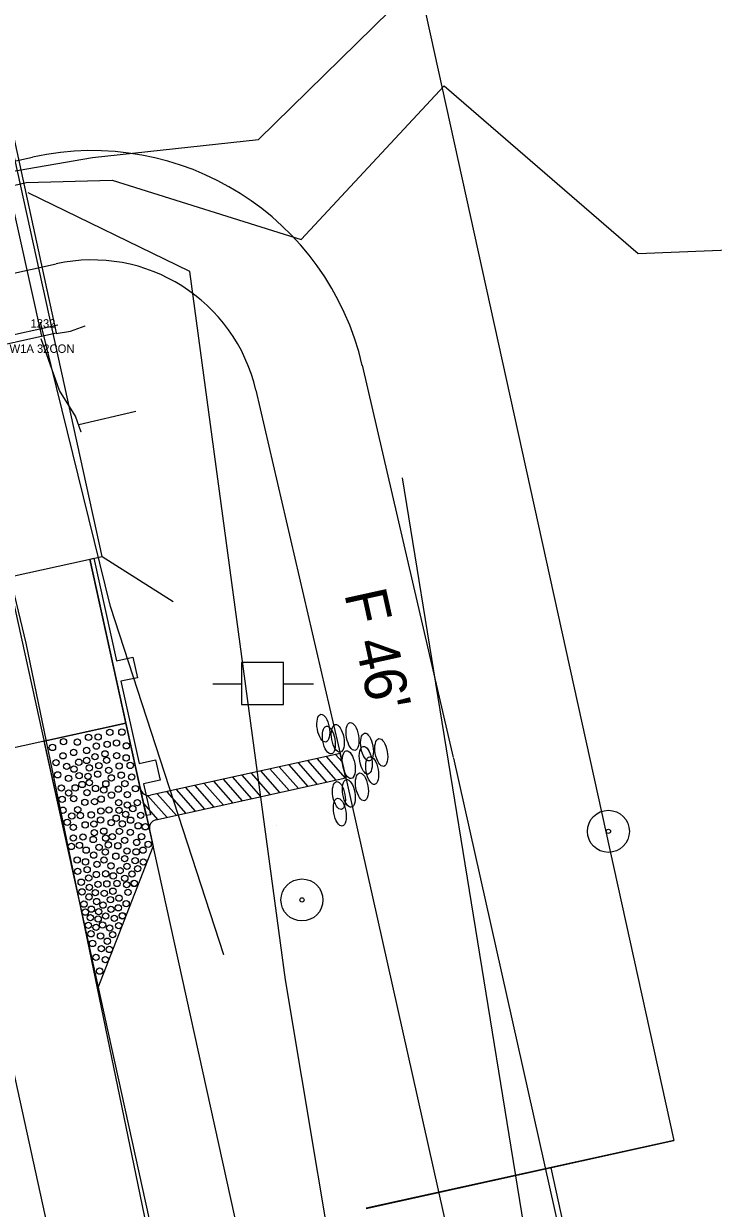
# Model space of a CAD drawing. Extents: x 2519952 to 2531965, y 848341 to 887632.
# Drawn here: x 2522976.6 to 2523058.7, y 862905.2 to 863046.1 of the extents above; entities that cross this region are included whole.
import ezdxf

# ---------------------------------------------------------------- set-up
doc = ezdxf.new("R2010")
doc.units = 0
for name, color, linetype in [('RD_EV_JW', 7, 'Continuous'), ('RD_EX_BldgApp', 7, 'Continuous'), ('RD_EX_BldgApp_txCode', 7, 'Continuous'), ('RD_EX_Bridge', 7, 'Continuous'), ('RD_EX_Conc', 7, 'Continuous'), ('RD_EX_DR_Pipe', 7, 'Continuous'), ('RD_EX_DV_Prop', 7, 'Continuous'), ('RD_EX_DV_PropPin', 7, 'Continuous'), ('RD_EX_GuardRail', 7, 'Continuous'), ('RD_EX_H2O', 7, 'Continuous'), ('RD_EX_Misc', 7, 'Continuous'), ('RD_EX_Road', 7, 'Continuous'), ('RD_EX_RW', 7, 'Continuous'), ('RD_EX_UT', 7, 'Continuous'), ('RD_EX_VEG', 7, 'Continuous'), ('RD_HC_Cl', 7, 'Continuous'), ('RD_PD_Bridge', 7, 'Continuous'), ('RD_PD_CstnLmt', 7, 'Continuous'), ('RD_PD_DR_ErosCtrl', 7, 'Continuous'), ('RD_PD_Final_TrvlWay', 7, 'Continuous'), ('RD_PD_GR', 7, 'Continuous'), ('RD_PD_PaveShd', 7, 'Continuous'), ('RD_PD_RW', 7, 'Continuous'), ('RD_PD_TX_CstnLmt', 7, 'Continuous'), ('RD_SMD_Locator', 7, 'Continuous')]:
    doc.layers.add(name, color=color, linetype=linetype)

# ---------------------------------------------------------------- blocks, each defined once
blk = doc.blocks.new('TBC1')
at = {"layer": 'RD_PD_GR'}
blk.add_lwpolyline([(12.5, 2.5), (15, 2.5), (15, 0.49), (25, 0.49), (25, 2.5), (27.5, 2.5), (27.5, 0.49), (31.25, 0.49), (31.25, 0), (0, 0), (0, 0.49), (12.5, 0.49)], close=True, dxfattribs=at)

msp = doc.modelspace()

# ---------------------------------------------------------------- linework, layer by layer
at = {"layer": 'RD_EV_JW'}
msp.add_lwpolyline([(2523104.22, 862471.62), (2523069.77, 862631.12), (2523047.37, 862736.57), (2523023.29, 862839.91), (2523007.79, 862932.38), (2522996.43, 863016.67), (2522977.18, 863026.01)], dxfattribs=at)
at = {"layer": 'RD_EX_BldgApp'}
msp.add_lwpolyline([(2522978.8, 863008.98), (2522970.68, 863045.5), (2522962.67, 863083.04)], dxfattribs=at)
at = {"layer": 'RD_EX_Bridge'}
for points in [[(2522934.27, 862999.14), (2522980.56, 863009.37), (2522964.42, 863083.43), (2522917.5, 863072.98), (2522934.27, 862999.14)], [(2522980.51, 863009.27), (2522982.2, 863009.54), (2522983.96, 863010.19)]]:
    msp.add_lwpolyline(points, dxfattribs=at)
at = {"layer": 'RD_EX_Conc'}
msp.add_lwpolyline([(2522983.48, 862997.55), (2522982.81, 862999.43), (2522980.89, 863002.49), (2522978.72, 863008.64)], dxfattribs=at)
at = {"layer": 'RD_EX_DR_Pipe'}
msp.add_line((2522983.2, 862998.46), (2522989.99, 863000.03), dxfattribs=at)
at = {"layer": 'RD_EX_DV_Prop'}
for p, q in [((2522989.51, 863206.26), (2523054.03, 862913.28)), ((2523054.03, 862913.28), (2523017.4, 862905.22))]:
    msp.add_line(p, q, dxfattribs=at)
at = {"layer": 'RD_EX_DV_PropPin'}
for centre, radius in [((2523046.25, 862950.06), 2.5), ((2523046.25, 862950.06), 0.25), ((2523009.77, 862941.9), 2.5), ((2523009.77, 862941.9), 0.25)]:
    msp.add_circle(centre, radius, dxfattribs=at)
at = {"layer": 'RD_EX_GuardRail'}
msp.add_lwpolyline([(2523000.47, 862935.35), (2522986.96, 862976.8), (2522978.63, 863010.62)], dxfattribs=at)
at = {"layer": 'RD_EX_H2O'}
for points in [[(2522742.18, 862687.88), (2522757.47, 862778.52), (2522786.95, 862823.29), (2522783.12, 862849.82), (2522745.94, 862876.97), (2522760.3, 862895.66), (2522792.41, 862919.22), (2522838.53, 862958.59), (2522904.08, 862998.43), (2522928.74, 863020.53), (2522984.83, 863030.2), (2522984.83, 863030.2), (2523004.6, 863032.37), (2523049.61, 863076.47)], [(2522987.18, 863027.53), (2523009.66, 863020.46), (2523026.69, 863038.73), (2523049.8, 863018.78), (2523087.15, 863020.32), (2523125.71, 863031.04), (2523137.53, 863004.91)], [(2522952.09, 862862.66), (2522923.03, 862973.09), (2522915.62, 862984.26), (2522929.83, 863016.09), (2522976.93, 863027.25), (2522987.18, 863027.53)]]:
    msp.add_lwpolyline(points, dxfattribs=at)
at = {"layer": 'RD_EX_Misc'}
msp.add_line((2522933.79, 862999.85), (2522980.71, 863010.32), dxfattribs=at)
at = {"layer": 'RD_EX_Road'}
for p, q in [((2522976.94, 862972.46), (2522968.73, 863006.42)), ((2522997.33, 862874), (2522976.94, 862972.46))]:
    msp.add_line(p, q, dxfattribs=at)
at = {"layer": 'RD_EX_RW'}
for p in [(2522989.51, 863206.26), (2523017.4, 862905.21)]:
    msp.add_line(p, (2523054.03, 862913.28), dxfattribs=at)
at = {"layer": 'RD_EX_UT'}
for p, q in [((2523007.58, 862970.16), (2523002.58, 862970.16)), ((2523002.58, 862970.16), (2523002.58, 862965.16)), ((2523007.58, 862965.16), (2523007.58, 862970.16)), ((2522999.15, 862967.6), (2523002.62, 862967.6)), ((2523007.51, 862967.6), (2523011.15, 862967.6)), ((2523002.58, 862965.16), (2523007.58, 862965.16))]:
    msp.add_line(p, q, dxfattribs=at)
at = {"layer": 'RD_EX_VEG'}
msp.add_lwpolyline([(2523158.11, 862497.5), (2523125.53, 862480.6), (2523084.29, 862692.99), (2523039.69, 862881.7), (2523021.72, 862992.1)], dxfattribs=at)
at = {"layer": 'RD_HC_Cl'}
msp.add_line((2522800.52, 863715.74), (2523357.12, 861188.1), dxfattribs=at)
at = {"layer": 'RD_PD_Bridge'}
for p, q in [((2522940.09, 862972.67), (2522985.99, 862982.77)), ((2522984.52, 862982.45), (2522988.82, 862962.92)), ((2522985.99, 862982.77), (2522994.42, 862977.39)), ((2522988.82, 862962.92), (2522945.85, 862953.46))]:
    msp.add_line(p, q, dxfattribs=at)
for points in [[(2522985.99, 862982.77), (2522958.03, 863109.73)], [(2522940.09, 862972.67), (2522985.99, 862982.77)]]:
    msp.add_lwpolyline(points, dxfattribs=at)
at = {"layer": 'RD_PD_CstnLmt'}
for p, q in [((2523004.28, 863002.56), (2523015.11, 862955.91)), ((2523015.11, 862955.91), (2523036.97, 862858.32))]:
    msp.add_line(p, q, dxfattribs=at)
msp.add_lwpolyline([(2522929.95, 863006.44), (2522980.49, 863017.56)], dxfattribs=at)
msp.add_arc((2522984.8, 862998.03), 20, 13.0724, 102.4185, dxfattribs=at)
at = {"layer": 'RD_PD_DR_ErosCtrl'}
for p, q in [((2523016.94, 863005.5), (2523027.77, 862958.85)), ((2523027.8, 862958.75), (2523049.65, 862861.16))]:
    msp.add_line(p, q, dxfattribs=at)
msp.add_lwpolyline([(2522927.16, 863019.13), (2522977.7, 863030.26)], dxfattribs=at)
msp.add_arc((2522984.8, 862998.03), 33, 13.0724, 102.4185, dxfattribs=at)
at = {"layer": 'RD_PD_Final_TrvlWay'}
msp.add_line((2522901.1, 863314.79), (2523175.29, 862069.62), dxfattribs=at)
at = {"layer": 'RD_PD_GR'}
msp.add_line((2522991.24, 862951.93), (2523149.84, 862231.69), dxfattribs=at)
at = {"layer": 'RD_PD_PaveShd'}
for p, q in [((2522979.06, 862960.77), (2522988.82, 862962.92)), ((2522988.82, 862962.92), (2522990.76, 862954.13)), ((2522979.06, 862960.77), (2522985.51, 862931.47)), ((2523014.31, 862959.33), (2522991.74, 862954.35)), ((2523012.66, 862958.96), (2523014.93, 862956.39)), ((2523012.66, 862958.96), (2523014.93, 862956.39)), ((2523013.77, 862959.21), (2523014.54, 862958.34)), ((2523014.99, 862956.41), (2523014.31, 862959.33)), ((2523005.95, 862957.48), (2523007.95, 862955.23)), ((2523005.95, 862957.48), (2523008.23, 862954.91)), ((2523007.07, 862957.73), (2523009.35, 862955.16)), ((2523007.07, 862957.73), (2523009.35, 862955.16)), ((2523008.19, 862957.98), (2523010.46, 862955.41)), ((2523008.19, 862957.98), (2523010.46, 862955.41)), ((2523009.31, 862958.22), (2523011.58, 862955.65)), ((2523009.31, 862958.22), (2523011.58, 862955.65)), ((2523010.42, 862958.47), (2523012.7, 862955.9)), ((2523010.42, 862958.47), (2523012.7, 862955.9)), ((2523011.54, 862958.72), (2523013.81, 862956.15)), ((2523011.54, 862958.72), (2523013.81, 862956.15)), ((2522992.38, 862951.42), (2523014.99, 862956.41)), ((2523000.37, 862956.25), (2523002.64, 862953.68)), ((2523000.37, 862956.25), (2523002.64, 862953.68)), ((2523001.49, 862956.5), (2523003.76, 862953.93)), ((2523001.49, 862956.5), (2523003.76, 862953.93)), ((2523002.6, 862956.74), (2523004.88, 862954.17)), ((2523002.6, 862956.74), (2523004.88, 862954.17)), ((2523003.72, 862956.99), (2523005.99, 862954.42)), ((2523003.72, 862956.99), (2523005.99, 862954.42)), ((2523004.84, 862957.24), (2523007.11, 862954.67)), ((2523004.84, 862957.24), (2523007.11, 862954.67)), ((2522993.67, 862954.77), (2522995.94, 862952.2)), ((2522993.67, 862954.77), (2522995.94, 862952.2)), ((2522994.78, 862955.02), (2522997.06, 862952.45)), ((2522994.78, 862955.02), (2522997.06, 862952.45)), ((2522995.9, 862955.27), (2522998.18, 862952.7)), ((2522997.02, 862955.51), (2522999.29, 862952.94)), ((2522997.02, 862955.51), (2522999.29, 862952.94)), ((2522998.14, 862955.76), (2523000.41, 862953.19)), ((2522998.14, 862955.76), (2523000.41, 862953.19)), ((2522999.25, 862956.01), (2523001.53, 862953.43)), ((2522999.25, 862956.01), (2523001.53, 862953.43)), ((2522990.76, 862954.13), (2522991.41, 862951.2)), ((2522990.94, 862953.33), (2522992.59, 862951.46)), ((2522991.39, 862954.33), (2522993.71, 862951.71)), ((2522992.55, 862954.53), (2522994.82, 862951.96)), ((2522992.55, 862954.53), (2522994.82, 862951.96)), ((2522991.41, 862951.2), (2522992.05, 862948.27)), ((2522985.51, 862931.47), (2522992.05, 862948.27))]:
    msp.add_line(p, q, dxfattribs=at)
for centre in [(2522986.89, 862961.84), (2522986.89, 862961.84), (2522988.33, 862961.86), (2522988.33, 862961.86), (2522988.33, 862961.86), (2522980.07, 862960.04), (2522980.07, 862960.04), (2522981.38, 862960.72), (2522981.38, 862960.72), (2522983.03, 862960.67), (2522983.03, 862960.67), (2522984.36, 862961.24), (2522984.36, 862961.24), (2522985.28, 862960.2), (2522985.28, 862960.2), (2522985.51, 862961.28), (2522985.51, 862961.28), (2522986.58, 862960.4), (2522986.58, 862960.4), (2522987.69, 862960.56), (2522987.69, 862960.56), (2522988.87, 862960.23), (2522988.87, 862960.23), (2522981.33, 862959.04), (2522981.33, 862959.04), (2522982.59, 862959.44), (2522982.59, 862959.44), (2522984.14, 862958.49), (2522984.14, 862958.49), (2522984.15, 862959.68), (2522984.15, 862959.68), (2522985.12, 862958.95), (2522985.12, 862958.95), (2522986.32, 862959.28), (2522986.32, 862959.28), (2522986.52, 862958.5), (2522986.52, 862958.5), (2522987.71, 862959.07), (2522987.71, 862959.07), (2522988.84, 862958.8), (2522988.84, 862958.8), (2522980.5, 862958.22), (2522980.5, 862958.22), (2522981.76, 862957.8), (2522981.76, 862957.8), (2522982.62, 862957.46), (2522982.62, 862957.46), (2522983.2, 862958.28), (2522983.2, 862958.28), (2522984.45, 862957.61), (2522984.45, 862957.61), (2522985.59, 862957.87), (2522985.59, 862957.87), (2522986.77, 862957.31), (2522986.77, 862957.31), (2522988.01, 862957.83), (2522988.01, 862957.83), (2522989.32, 862957.9), (2522989.32, 862957.9), (2522980.69, 862956.78), (2522980.69, 862956.78), (2522981.98, 862956.36), (2522981.98, 862956.36), (2522983.24, 862956.68), (2522983.24, 862956.68), (2522984.3, 862956.6), (2522984.46, 862955.85), (2522984.46, 862955.85), (2522985.45, 862956.86), (2522985.45, 862956.86), (2522986.42, 862955.71), (2522986.42, 862955.71), (2522987.08, 862956.42), (2522987.08, 862956.42), (2522988.25, 862956.74), (2522988.25, 862956.74), (2522988.69, 862955.74), (2522988.69, 862955.74), (2522989.5, 862956.53), (2522989.5, 862956.53), (2522981.13, 862955.21), (2522981.13, 862955.21), (2522981.99, 862954.61), (2522981.99, 862954.61), (2522982.77, 862955.23), (2522982.77, 862955.23), (2522983.6, 862955.63), (2522983.6, 862955.63), (2522984.19, 862954.66), (2522984.19, 862954.66), (2522985.19, 862955.16), (2522985.19, 862955.16), (2522986.18, 862954.99), (2522986.18, 862954.99), (2522987.09, 862954.37), (2522987.09, 862954.37), (2522987.92, 862955.08), (2522987.92, 862955.08), (2522988.98, 862954.43), (2522988.98, 862954.43), (2522989.95, 862955.13), (2522989.95, 862955.13), (2522981.22, 862953.86), (2522981.22, 862953.86), (2522982.6, 862953.95), (2522982.6, 862953.95), (2522983.92, 862953.5), (2522983.92, 862953.5), (2522985.08, 862953.6), (2522985.08, 862953.6), (2522985.86, 862953.89), (2522985.86, 862953.89), (2522987.94, 862953.48), (2522987.94, 862953.48), (2522988.98, 862953.2), (2522988.98, 862953.2), (2522990.18, 862953.48), (2522990.18, 862953.48), (2522981.31, 862952.57), (2522981.31, 862952.57), (2522982.37, 862951.89), (2522982.37, 862951.89), (2522983.08, 862952.63), (2522983.08, 862952.63), (2522983.38, 862951.94), (2522983.38, 862951.94), (2522984.68, 862952.02), (2522984.68, 862952.02), (2522985.83, 862952.49), (2522985.83, 862952.49), (2522986.79, 862952.6), (2522986.79, 862952.6), (2522987.65, 862951.62), (2522987.65, 862951.62), (2522987.99, 862952.55), (2522987.99, 862952.55), (2522988.78, 862952.08), (2522988.78, 862952.08), (2522989.63, 862952.76), (2522989.63, 862952.76), (2522990.57, 862951.97), (2522990.57, 862951.97), (2522981.82, 862951.13), (2522982.56, 862950.53), (2522982.56, 862950.53), (2522983.96, 862950.83), (2522983.96, 862950.83), (2522985, 862950.93), (2522985, 862950.93), (2522985.79, 862951.4), (2522985.79, 862951.4), (2522986.18, 862950.08), (2522986.18, 862950.08), (2522987.06, 862951.09), (2522987.06, 862951.09), (2522988.04, 862950.05), (2522988.04, 862950.05), (2522988.38, 862950.95), (2522988.38, 862950.95), (2522989.36, 862951.39), (2522989.36, 862951.39), (2522990.27, 862950.72), (2522990.27, 862950.72), (2522991.13, 862950.6), (2522991.13, 862950.6), (2522982.55, 862949.26), (2522982.55, 862949.26), (2522983.7, 862949.39), (2522983.7, 862949.39), (2522984.92, 862949.09), (2522984.92, 862949.09), (2522985.05, 862949.9), (2522985.05, 862949.9), (2522986.39, 862949.25), (2522986.39, 862949.25), (2522987.19, 862949.42), (2522987.19, 862949.42), (2522988.67, 862949), (2522988.67, 862949), (2522989.33, 862949.94), (2522989.33, 862949.94), (2522990.1, 862948.74), (2522990.1, 862948.74), (2522990.67, 862949.43), (2522990.67, 862949.43), (2522982.32, 862948.26), (2522982.32, 862948.26), (2522983.28, 862948.4), (2522983.28, 862948.4), (2522984.08, 862947.82), (2522984.08, 862947.82), (2522984.98, 862947.23), (2522984.98, 862947.23), (2522985.62, 862948.15), (2522985.62, 862948.15), (2522986.37, 862947.6), (2522986.37, 862947.6), (2522986.73, 862948.45), (2522986.73, 862948.45), (2522987.85, 862948.34), (2522987.85, 862948.34), (2522988.94, 862947.72), (2522988.94, 862947.72), (2522990.03, 862947.62), (2522990.03, 862947.62), (2522990.85, 862947.82), (2522990.85, 862947.82), (2522991.46, 862948.52), (2522991.46, 862948.52), (2522991.46, 862948.52), (2522983.01, 862946.65), (2522983.01, 862946.65), (2522984, 862946.43), (2522984, 862946.43), (2522985.36, 862946.14), (2522985.36, 862946.14), (2522986.2, 862946.66), (2522986.2, 862946.66), (2522987.03, 862945.95), (2522987.03, 862945.95), (2522987.61, 862947.1), (2522987.61, 862947.1), (2522988.66, 862946.81), (2522988.66, 862946.81), (2522988.94, 862945.89), (2522988.94, 862945.89), (2522989.91, 862946.56), (2522989.91, 862946.56), (2522990.88, 862946.42), (2522990.88, 862946.42), (2522983.06, 862945.3), (2522983.06, 862945.3), (2522984.2, 862945.51), (2522984.2, 862945.51), (2522984.39, 862944.52), (2522984.39, 862944.52), (2522985.28, 862944.92), (2522985.28, 862944.92), (2522986.39, 862945.01), (2522986.39, 862945.01), (2522987.3, 862944.76), (2522987.3, 862944.76), (2522988.12, 862945.38), (2522988.12, 862945.38), (2522988.68, 862944.48), (2522988.68, 862944.48), (2522989.53, 862944.99), (2522989.53, 862944.99), (2522990.21, 862945.62), (2522990.21, 862945.62), (2522983.49, 862944.01), (2522983.49, 862944.01), (2522984.46, 862943.39), (2522984.46, 862943.39), (2522985.48, 862943.76), (2522985.48, 862943.76), (2522986.54, 862943.81), (2522986.54, 862943.81), (2522987.75, 862943.86), (2522987.75, 862943.86), (2522988.89, 862943.71), (2522988.89, 862943.71), (2522989.8, 862943.86), (2522989.81, 862943.87), (2522983.58, 862942.86), (2522983.58, 862942.86), (2522984.42, 862942.26), (2522984.42, 862942.26), (2522985.16, 862942.76), (2522985.16, 862942.76), (2522985.33, 862941.71), (2522985.33, 862941.71), (2522986.23, 862942.68), (2522986.23, 862942.68), (2522986.97, 862941.94), (2522986.97, 862941.94), (2522987.26, 862942.94), (2522987.26, 862942.94), (2522987.98, 862942.11), (2522987.98, 862942.11), (2522989.06, 862942.8), (2522989.06, 862942.8), (2522983.81, 862941.4), (2522983.81, 862941.4), (2522983.99, 862940.45), (2522983.99, 862940.45), (2522984.7, 862940.8), (2522984.7, 862940.8), (2522985.57, 862940.51), (2522985.57, 862940.51), (2522986.09, 862941.28), (2522986.09, 862941.28), (2522987.03, 862940.79), (2522987.03, 862940.79), (2522987.92, 862940.96), (2522987.92, 862940.96), (2522988.84, 862941.46), (2522988.84, 862941.46), (2522984.34, 862938.87), (2522984.34, 862938.87), (2522984.58, 862939.79), (2522984.58, 862939.79), (2522985.51, 862939.63), (2522985.51, 862939.63), (2522986.03, 862938.91), (2522986.03, 862938.91), (2522986.4, 862939.99), (2522986.4, 862939.99), (2522987.43, 862939.72), (2522987.43, 862939.72), (2522987.95, 862938.83), (2522987.95, 862938.83), (2522988.38, 862940), (2522988.4, 862940.03), (2522984.65, 862937.87), (2522984.65, 862937.87), (2522985.26, 862938.64), (2522985.26, 862938.64), (2522985.79, 862937.61), (2522985.79, 862937.61), (2522986.87, 862938.56), (2522986.87, 862938.56), (2522987.24, 862937.76), (2522984.84, 862936.72), (2522984.84, 862936.72), (2522985.89, 862936.1), (2522985.89, 862936.1), (2522986.59, 862936.99), (2522986.59, 862936.99), (2522986.83, 862936.01), (2522986.83, 862936.01), (2522985.25, 862935.08), (2522985.25, 862935.08), (2522986.36, 862934.8), (2522986.36, 862934.8), (2522985.68, 862933.43)]:
    msp.add_circle(centre, 0.375, dxfattribs=at)
for centre, start, end in [((2522991.52, 862955.32), 192.4185, 282.4481), ((2522992.6, 862950.44), 102.4481, 192.4185)]:
    msp.add_arc(centre, 1, start, end, dxfattribs=at)
for centre in [(2523012.31, 862962.33), (2523012.31, 862962.33), (2523012.97, 862960.91), (2523012.97, 862960.91), (2523014.03, 862961.11), (2523014.03, 862961.11), (2523015.79, 862961.34), (2523015.79, 862961.34), (2523017.51, 862960.08), (2523017.51, 862960.08), (2523019.21, 862959.44), (2523019.21, 862959.44), (2523015.34, 862957.99), (2523015.34, 862957.99), (2523017.36, 862958.52), (2523017.36, 862958.52), (2523018.13, 862957.29), (2523018.13, 862957.29), (2523015.35, 862954.57), (2523015.35, 862954.57), (2523016.91, 862955.35), (2523016.91, 862955.35), (2523014.17, 862954.32), (2523014.28, 862952.34)]:
    msp.add_ellipse(centre, major_axis=(0.29, -1.65), ratio=0.429445, dxfattribs=at)
at = {"layer": 'RD_PD_RW'}
msp.add_line((2523039.38, 862910.05), (2523146.9, 862421.75), dxfattribs=at)
at = {"layer": 'RD_SMD_Locator'}
for centre in [(2523026.69, 863038.73), (2523004.6, 863032.37), (2522984.83, 863030.2), (2522984.83, 863030.2), (2522976.93, 863027.25), (2522987.18, 863027.53), (2522987.18, 863027.53), (2522977.18, 863026.01), (2523009.66, 863020.46), (2523049.8, 863018.78), (2522996.43, 863016.67), (2522978.63, 863010.62), (2522980.71, 863010.32), (2522983.96, 863010.19), (2522978.72, 863008.64), (2522978.8, 863008.98), (2522980.51, 863009.27), (2522980.56, 863009.37), (2522982.2, 863009.54), (2522980.89, 863002.49), (2522989.99, 863000.03), (2522982.81, 862999.43), (2522983.2, 862998.46), (2522983.48, 862997.55), (2523021.72, 862992.1), (2522986.96, 862976.8), (2522976.94, 862972.46), (2523006.75, 862950.76), (2523000.47, 862935.35), (2523007.79, 862932.38)]:
    msp.add_circle(centre, 0.001, dxfattribs=at)

# ---------------------------------------------------------------- block references
at = {"layer": 'RD_PD_Bridge', "rotation": -77.58151740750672}
msp.add_blockref('TBC1', (2522984.52, 862982.45), dxfattribs=at)

# ---------------------------------------------------------------- texts
at = {"layer": 'RD_EX_BldgApp_txCode'}
for s, p in [('1232', (2522977.45, 863009.98)), ('W1A 32CON', (2522974.96, 863006.98))]:
    msp.add_text(s, height=1, dxfattribs=at).set_placement(p)
at = {"layer": 'RD_PD_TX_CstnLmt'}
msp.add_text("F 46'", height=5, rotation=282.4185, dxfattribs=at).set_placement((2523014.79, 862978.34))

doc.saveas('drawing.dxf')
